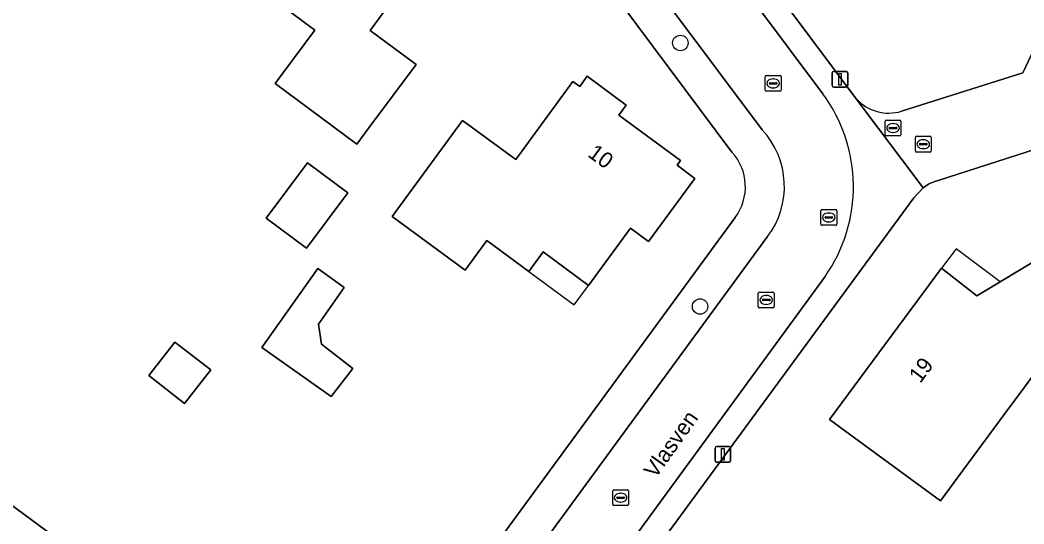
# Model space of a CAD drawing. Extents: x 163426 to 164192, y 380329 to 381641.
# Drawn here: x 163900.5 to 163964.1, y 381467.2 to 381499 of the extents above; entities that cross this region are included whole.
import ezdxf

# ---------------------------------------------------------------- set-up
doc = ezdxf.new("R2010")
doc.units = 0
for name, color, linetype in [('IMGEO_Boom', 7, 'Continuous'), ('IMGEO_Brandkraan', 7, 'Continuous'), ('IMGEO_Erf', 7, 'Continuous'), ('IMGEO_Kolk', 7, 'Continuous'), ('IMGEO_Lichtmast', 7, 'Continuous'), ('IMGEO_Openbare_ruimte_label', 7, 'Continuous'), ('IMGEO_Pand', 7, 'Continuous'), ('IMGEO_Pand_nummerreeks', 7, 'Continuous'), ('IMGEO_Pand_overbouw', 7, 'Continuous'), ('IMGEO_Rijbaan_lokaal_open', 7, 'Continuous'), ('IMGEO_Rioolput', 7, 'Continuous'), ('IMGEO_Voetpad_open', 7, 'Continuous')]:
    doc.layers.add(name, color=color, linetype=linetype)

msp = doc.modelspace()

# ---------------------------------------------------------------- linework, layer by layer
at = {"layer": 'IMGEO_Boom'}
for centre in [(163942.343, 381497.6), (163943.592, 381480.928)]:
    msp.add_circle(centre, 0.489, dxfattribs=at)
at = {"layer": 'IMGEO_Brandkraan'}
for p, q in [((163955.308, 381491.791), (163955.308, 381492.643)), ((163955.383, 381492.717), (163956.235, 381492.717)), ((163955.796, 381492.497), (163955.821, 381492.497)), ((163956.309, 381492.643), (163956.309, 381491.791)), ((163955.567, 381492.211), (163955.567, 381492.223)), ((163956.005, 381492.174), (163955.607, 381492.174)), ((163955.61, 381492.26), (163956.008, 381492.26)), ((163955.819, 381491.937), (163955.794, 381491.937)), ((163956.051, 381492.223), (163956.051, 381492.211)), ((163956.235, 381491.717), (163955.383, 381491.717))]:
    msp.add_line(p, q, dxfattribs=at)
for points in [[(163955.308, 381491.791), (163955.308, 381492.643)], [(163955.383, 381492.717), (163956.235, 381492.717)], [(163956.309, 381492.643), (163956.309, 381491.791)], [(163956.235, 381491.717), (163955.383, 381491.717)]]:
    msp.add_lwpolyline(points, dxfattribs=at)
for centre, radius, start, end in [((163955.385, 381492.641), 0.0765, 91.55205, 178.44795), ((163955.385, 381492.641), 0.0765, 91.55205, 178.44795), ((163956.233, 381492.641), 0.0765, 1.55205, 88.44795), ((163956.233, 381492.641), 0.0765, 1.55205, 88.44795), ((163955.607, 381492.22), 0.0403, 85.87752, 175.75265), ((163955.604, 381492.21), 0.0366, 178.93798, 274.71019), ((163956.008, 381492.217), 0.043, 264.86636, 352.45326), ((163956.012, 381492.222), 0.0386, 1.73085, 96.63898), ((163955.385, 381491.793), 0.0765, 181.55205, 268.44795), ((163955.385, 381491.793), 0.0765, 181.55205, 268.44795), ((163956.233, 381491.793), 0.0765, 271.55205, 358.44795), ((163956.233, 381491.793), 0.0765, 271.55205, 358.44795)]:
    msp.add_arc(centre, radius, start, end, dxfattribs=at)
for centre, major_axis, ratio, start_param, end_param in [((163955.795, 381492.217), (-0.387, 0.002), 0.722429, 4.712389, 7.853982), ((163955.82, 381492.217), (-0.39, 0.002), 0.717154, 1.570796, 4.712389)]:
    msp.add_ellipse(centre, major_axis=major_axis, ratio=ratio, start_param=start_param, end_param=end_param, dxfattribs=at)
at = {"layer": 'IMGEO_Erf'}
for points in [[(163953.286, 381543.004), (163954.146, 381543.102), (163951.022, 381547.253), (163889.992, 381591.979), (163873.013, 381568.677), (163897.023, 381551.086), (163920.072, 381533.954), (163919.988, 381533.796), (163926.644, 381528.624), (163929.374, 381526.297), (163949.04, 381500), (163953.473, 381494.072)], [(163956.341, 381493.279), (163964.025, 381495.72), (163966.052, 381500), (163973.423, 381515.564), (163973.823, 381516.962), (163956.301, 381540.24), (163955.331, 381539.124), (163953.476, 381538.912), (163952.296, 381539.936), (163952.244, 381541.803), (163953.286, 381543.004)], [(163945.603, 381490.701), (163938.652, 381500)], [(163966.142, 381491.311), (163958.654, 381488.897), (163958.444, 381488.837), (163958.241, 381488.759), (163958.045, 381488.662), (163957.859, 381488.549), (163957.713, 381488.443), (163957.115, 381487.812), (163922.572, 381440.757)], [(163915.932, 381445.776), (163945.814, 381486.556)], [(163898.508, 381469.457), (163904.896, 381464.749), (163904.478, 381464.177), (163906.939, 381462.353), (163909.312, 381465.566), (163915.181, 381461.222), (163917.82, 381464.795), (163922.227, 381461.539), (163920.314, 381458.948), (163920.491, 381458.817), (163914.123, 381450.193), (163909.612, 381453.528), (163909.908, 381453.929), (163907.669, 381455.584), (163907.076, 381454.781), (163903.371, 381457.522), (163903.444, 381457.621), (163901.011, 381459.426), (163896.777, 381462.53)]]:
    msp.add_lwpolyline(points, dxfattribs=at)
for points in [[(163915.682, 381505.697), (163914.646, 381506.466), (163917.082, 381509.745), (163919.697, 381507.803), (163921.725, 381510.532), (163928.139, 381505.768), (163923.891, 381500), (163922.699, 381498.381), (163925.61, 381496.237), (163922.621, 381492.23), (163921.857, 381491.206), (163916.704, 381495.034), (163917.187, 381495.684), (163919.215, 381498.413), (163917.079, 381500), (163914.444, 381501.957), (163913.451, 381502.695)], [(163928.553, 381492.704), (163931.924, 381490.233), (163935.542, 381495.169), (163935.975, 381494.854), (163936.439, 381495.492), (163938.917, 381493.663), (163938.456, 381493.035), (163942.359, 381490.168), (163942.135, 381489.872), (163943.263, 381489.018), (163940.332, 381485.035), (163939.192, 381485.874), (163936.535, 381482.264), (163933.658, 381484.381), (163932.751, 381483.149), (163930.103, 381485.098), (163928.72, 381483.219), (163924.095, 381486.623)], [(163916.133, 381486.507), (163918.751, 381490.017), (163921.285, 381488.126), (163918.667, 381484.616)], [(163972.974, 381474.129), (163972.508, 381474.899), (163969.768, 381473.254), (163966.811, 381475.44), (163964.892, 381476.859), (163964.126, 381475.821), (163962.847, 381474.092), (163960.226, 381470.547), (163958.81, 381468.632), (163955.82, 381470.824), (163951.788, 381473.781), (163958.879, 381483.349), (163961.103, 381481.593), (163962.583, 381482.484), (163969.016, 381486.359), (163968.275, 381487.678), (163968.557, 381487.847), (163969.317, 381486.589), (163972.284, 381488.368), (163976.22, 381481.849), (163973.526, 381480.222), (163976.08, 381475.995)], [(163915.857, 381478.336), (163919.395, 381483.321), (163921.072, 381482.131), (163919.427, 381479.813), (163919.627, 381478.538), (163921.611, 381477.001), (163920.237, 381475.227)], [(163910.351, 381478.677), (163912.612, 381476.92), (163910.963, 381474.797), (163908.701, 381476.555)]]:
    msp.add_lwpolyline(points, close=True, dxfattribs=at)
for centre, radius, start, end in [((163955.535, 381495.948), 2.788, 222.29246, 286.79537), ((163943.209, 381488.501), 3.251, 323.24673, 42.58149)]:
    msp.add_arc(centre, radius, start, end, dxfattribs=at)
at = {"layer": 'IMGEO_Kolk'}
for p, q in [((163947.717, 381494.614), (163947.717, 381495.466)), ((163947.792, 381495.54), (163948.644, 381495.54)), ((163947.976, 381495.034), (163947.976, 381495.046)), ((163948.019, 381495.083), (163948.417, 381495.083)), ((163948.205, 381495.32), (163948.23, 381495.32)), ((163948.46, 381495.046), (163948.46, 381495.034)), ((163948.718, 381495.466), (163948.718, 381494.614)), ((163948.644, 381494.54), (163947.792, 381494.54)), ((163948.414, 381494.997), (163948.016, 381494.997)), ((163948.228, 381494.76), (163948.203, 381494.76)), ((163957.218, 381490.769), (163957.218, 381491.621)), ((163957.293, 381491.695), (163958.145, 381491.695)), ((163957.52, 381491.238), (163957.918, 381491.238)), ((163957.706, 381491.475), (163957.731, 381491.475)), ((163958.219, 381491.621), (163958.219, 381490.769)), ((163958.145, 381490.695), (163957.293, 381490.695)), ((163957.477, 381491.189), (163957.477, 381491.201)), ((163957.915, 381491.152), (163957.517, 381491.152)), ((163957.729, 381490.915), (163957.704, 381490.915)), ((163957.961, 381491.201), (163957.961, 381491.189)), ((163947.276, 381480.917), (163947.276, 381481.769)), ((163947.351, 381481.843), (163948.203, 381481.843)), ((163948.277, 381481.769), (163948.277, 381480.917)), ((163947.535, 381481.337), (163947.535, 381481.349)), ((163947.973, 381481.3), (163947.575, 381481.3)), ((163947.578, 381481.386), (163947.976, 381481.386)), ((163947.787, 381481.063), (163947.762, 381481.063)), ((163947.764, 381481.623), (163947.789, 381481.623)), ((163948.019, 381481.349), (163948.019, 381481.337)), ((163948.203, 381480.843), (163947.351, 381480.843)), ((163938.062, 381468.404), (163938.062, 381469.256)), ((163938.137, 381469.33), (163938.989, 381469.33)), ((163938.55, 381469.11), (163938.575, 381469.11)), ((163939.063, 381469.256), (163939.063, 381468.404)), ((163938.321, 381468.824), (163938.321, 381468.836)), ((163938.759, 381468.787), (163938.361, 381468.787)), ((163938.364, 381468.873), (163938.762, 381468.873)), ((163938.573, 381468.55), (163938.548, 381468.55)), ((163938.805, 381468.836), (163938.805, 381468.824)), ((163938.989, 381468.33), (163938.137, 381468.33))]:
    msp.add_line(p, q, dxfattribs=at)
for points in [[(163947.717, 381494.614), (163947.717, 381495.466)], [(163947.792, 381495.54), (163948.644, 381495.54)], [(163948.718, 381495.466), (163948.718, 381494.614)], [(163948.644, 381494.54), (163947.792, 381494.54)], [(163957.218, 381490.769), (163957.218, 381491.621)], [(163957.293, 381491.695), (163958.145, 381491.695)], [(163958.219, 381491.621), (163958.219, 381490.769)], [(163958.145, 381490.695), (163957.293, 381490.695)], [(163947.276, 381480.917), (163947.276, 381481.769)], [(163947.351, 381481.843), (163948.203, 381481.843)], [(163948.277, 381481.769), (163948.277, 381480.917)], [(163948.203, 381480.843), (163947.351, 381480.843)], [(163938.062, 381468.404), (163938.062, 381469.256)], [(163938.137, 381469.33), (163938.989, 381469.33)], [(163939.063, 381469.256), (163939.063, 381468.404)], [(163938.989, 381468.33), (163938.137, 381468.33)]]:
    msp.add_lwpolyline(points, dxfattribs=at)
for centre, radius, start, end in [((163947.794, 381495.464), 0.0765, 91.55205, 178.44795), ((163947.794, 381495.464), 0.0765, 91.55205, 178.44795), ((163948.016, 381495.043), 0.0403, 85.87752, 175.75265), ((163948.421, 381495.045), 0.0386, 1.73085, 96.63898), ((163948.642, 381495.464), 0.0765, 1.55205, 88.44795), ((163948.642, 381495.464), 0.0765, 1.55205, 88.44795), ((163947.794, 381494.616), 0.0765, 181.55205, 268.44795), ((163947.794, 381494.616), 0.0765, 181.55205, 268.44795), ((163948.013, 381495.033), 0.0366, 178.93798, 274.71019), ((163948.417, 381495.04), 0.043, 264.86636, 352.45326), ((163948.642, 381494.616), 0.0765, 271.55205, 358.44795), ((163948.642, 381494.616), 0.0765, 271.55205, 358.44795), ((163957.295, 381491.619), 0.0765, 91.55205, 178.44795), ((163957.295, 381491.619), 0.0765, 91.55205, 178.44795), ((163957.517, 381491.198), 0.0403, 85.87752, 175.75265), ((163957.922, 381491.2), 0.0386, 1.73085, 96.63898), ((163958.143, 381491.619), 0.0765, 1.55205, 88.44795), ((163958.143, 381491.619), 0.0765, 1.55205, 88.44795), ((163957.295, 381490.771), 0.0765, 181.55205, 268.44795), ((163957.295, 381490.771), 0.0765, 181.55205, 268.44795), ((163957.514, 381491.188), 0.0366, 178.93798, 274.71019), ((163957.918, 381491.195), 0.043, 264.86636, 352.45326), ((163958.143, 381490.771), 0.0765, 271.55205, 358.44795), ((163958.143, 381490.771), 0.0765, 271.55205, 358.44795), ((163947.353, 381481.767), 0.0765, 91.55205, 178.44795), ((163947.353, 381481.767), 0.0765, 91.55205, 178.44795), ((163948.201, 381481.767), 0.0765, 1.55205, 88.44795), ((163948.201, 381481.767), 0.0765, 1.55205, 88.44795), ((163947.575, 381481.346), 0.0403, 85.87752, 175.75265), ((163947.572, 381481.336), 0.0366, 178.93798, 274.71019), ((163947.976, 381481.343), 0.043, 264.86636, 352.45326), ((163947.98, 381481.348), 0.0386, 1.73085, 96.63898), ((163947.353, 381480.919), 0.0765, 181.55205, 268.44795), ((163947.353, 381480.919), 0.0765, 181.55205, 268.44795), ((163948.201, 381480.919), 0.0765, 271.55205, 358.44795), ((163948.201, 381480.919), 0.0765, 271.55205, 358.44795), ((163938.139, 381469.254), 0.0765, 91.55205, 178.44795), ((163938.139, 381469.254), 0.0765, 91.55205, 178.44795), ((163938.987, 381469.254), 0.0765, 1.55205, 88.44795), ((163938.987, 381469.254), 0.0765, 1.55205, 88.44795), ((163938.139, 381468.406), 0.0765, 181.55205, 268.44795), ((163938.139, 381468.406), 0.0765, 181.55205, 268.44795), ((163938.361, 381468.833), 0.0403, 85.87752, 175.75265), ((163938.358, 381468.823), 0.0366, 178.93798, 274.71019), ((163938.762, 381468.83), 0.043, 264.86636, 352.45326), ((163938.766, 381468.835), 0.0386, 1.73085, 96.63898), ((163938.987, 381468.406), 0.0765, 271.55205, 358.44795), ((163938.987, 381468.406), 0.0765, 271.55205, 358.44795)]:
    msp.add_arc(centre, radius, start, end, dxfattribs=at)
for centre, major_axis, ratio, start_param, end_param in [((163948.204, 381495.04), (-0.387, 0.002), 0.722429, 4.712389, 7.853982), ((163948.229, 381495.04), (-0.39, 0.002), 0.717154, 1.570796, 4.712389), ((163957.705, 381491.195), (-0.387, 0.002), 0.722429, 4.712389, 7.853982), ((163957.73, 381491.195), (-0.39, 0.002), 0.717154, 1.570796, 4.712389), ((163947.763, 381481.343), (-0.387, 0.002), 0.722429, 4.712389, 7.853982), ((163947.788, 381481.343), (-0.39, 0.002), 0.717154, 1.570796, 4.712389), ((163938.549, 381468.83), (-0.387, 0.002), 0.722429, 4.712389, 7.853982), ((163938.574, 381468.83), (-0.39, 0.002), 0.717154, 1.570796, 4.712389)]:
    msp.add_ellipse(centre, major_axis=major_axis, ratio=ratio, start_param=start_param, end_param=end_param, dxfattribs=at)
at = {"layer": 'IMGEO_Lichtmast'}
for p, q in [((163951.952, 381494.9), (163951.952, 381495.7)), ((163951.952, 381495.7), (163951.952, 381494.9)), ((163952.052, 381495.8), (163952.842, 381495.8)), ((163952.842, 381495.8), (163952.052, 381495.8)), ((163952.942, 381495.7), (163952.942, 381494.9)), ((163952.942, 381494.9), (163952.942, 381495.7)), ((163952.842, 381494.8), (163952.052, 381494.8)), ((163952.052, 381494.8), (163952.842, 381494.8)), ((163944.537, 381471.172), (163944.537, 381471.972)), ((163944.537, 381471.972), (163944.537, 381471.172)), ((163944.637, 381472.072), (163945.427, 381472.072)), ((163945.427, 381472.072), (163944.637, 381472.072)), ((163945.527, 381471.972), (163945.527, 381471.172)), ((163945.527, 381471.172), (163945.527, 381471.972)), ((163945.427, 381471.072), (163944.637, 381471.072)), ((163944.637, 381471.072), (163945.427, 381471.072))]:
    msp.add_line(p, q, dxfattribs=at)
for points in [[(163952.372, 381495.675), (163952.522, 381495.675), (163952.522, 381494.925), (163952.372, 381494.925), (163952.372, 381495.675)], [(163944.957, 381471.947), (163945.107, 381471.947), (163945.107, 381471.197), (163944.957, 381471.197), (163944.957, 381471.947)]]:
    msp.add_lwpolyline(points, dxfattribs=at)
for centre, start, end in [((163952.052, 381495.7), 90, 180), ((163952.052, 381495.7), 90, 180), ((163952.842, 381495.7), 0, 90), ((163952.842, 381495.7), 360, 90), ((163952.052, 381494.9), 180, 270), ((163952.052, 381494.9), 180, 270), ((163952.842, 381494.9), 270, 0), ((163952.842, 381494.9), 270, 0), ((163944.637, 381471.972), 90, 180), ((163944.637, 381471.972), 90, 180), ((163945.427, 381471.972), 0, 90), ((163945.427, 381471.972), 360, 90), ((163944.637, 381471.172), 180, 270), ((163944.637, 381471.172), 180, 270), ((163945.427, 381471.172), 270, 0), ((163945.427, 381471.172), 270, 0)]:
    msp.add_arc(centre, 0.1, start, end, dxfattribs=at)
at = {"layer": 'IMGEO_Pand'}
for points in [[(163919.697, 381507.803), (163917.082, 381509.745), (163914.646, 381506.466), (163915.682, 381505.697), (163913.451, 381502.695), (163914.444, 381501.957), (163917.079, 381500), (163919.215, 381498.413), (163917.187, 381495.684), (163916.704, 381495.034), (163921.857, 381491.206), (163922.621, 381492.23), (163925.61, 381496.237), (163922.699, 381498.381), (163923.891, 381500), (163928.139, 381505.768), (163921.725, 381510.532)], [(163943.263, 381489.018), (163942.135, 381489.872), (163942.359, 381490.168), (163938.456, 381493.035), (163938.917, 381493.663), (163936.439, 381495.492), (163935.975, 381494.854), (163935.542, 381495.169), (163931.924, 381490.233), (163928.553, 381492.704), (163924.095, 381486.623), (163928.72, 381483.219), (163930.103, 381485.098), (163932.751, 381483.149), (163933.658, 381484.381), (163936.535, 381482.264), (163939.192, 381485.874), (163940.332, 381485.035)], [(163916.133, 381486.507), (163918.667, 381484.616), (163921.285, 381488.126), (163918.751, 381490.017)], [(163973.261, 381480.062), (163969.317, 381486.589), (163968.557, 381487.847), (163968.275, 381487.678), (163969.016, 381486.359), (163962.583, 381482.484), (163961.103, 381481.593), (163958.879, 381483.349), (163951.788, 381473.781), (163955.82, 381470.824), (163958.81, 381468.632), (163960.226, 381470.547), (163962.847, 381474.092), (163964.126, 381475.821), (163964.892, 381476.859), (163966.811, 381475.44), (163969.768, 381473.254), (163972.508, 381474.899), (163972.974, 381474.129), (163976.08, 381475.995), (163973.526, 381480.222)], [(163915.857, 381478.336), (163920.237, 381475.227), (163921.611, 381477.001), (163919.627, 381478.538), (163919.427, 381479.813), (163921.072, 381482.131), (163919.395, 381483.321)], [(163908.701, 381476.555), (163910.963, 381474.797), (163912.612, 381476.92), (163910.351, 381478.677)], [(163901.011, 381459.426), (163902.545, 381461.527), (163904.478, 381464.177), (163904.896, 381464.749), (163898.508, 381469.457), (163899.781, 381471.185), (163894.148, 381475.336), (163890.658, 381470.59), (163887.695, 381466.561), (163893.327, 381462.414), (163895.897, 381465.874), (163898.065, 381464.264), (163896.777, 381462.53)]]:
    msp.add_lwpolyline(points, close=True, dxfattribs=at)
at = {"layer": 'IMGEO_Pand_overbouw'}
for points in [[(163933.658, 381484.381), (163932.751, 381483.149), (163935.628, 381481.032), (163936.535, 381482.264)], [(163958.879, 381483.349), (163961.103, 381481.593), (163962.583, 381482.484), (163959.792, 381484.585)]]:
    msp.add_lwpolyline(points, close=True, dxfattribs=at)
at = {"layer": 'IMGEO_Rijbaan_lokaal_open'}
for points in [[(163951.366, 381494.382), (163947.161, 381500), (163927.116, 381526.78), (163906.237, 381542.417)], [(163903.754, 381538.74), (163923.926, 381523.619), (163941.609, 381500), (163947.52, 381492.105)], [(163947.865, 381485.345), (163917.821, 381444.337)], [(163921.375, 381441.64), (163951.508, 381482.822)]]:
    msp.add_lwpolyline(points, dxfattribs=at)
for centre, radius, start, end in [((163943.386, 381488.503), 9.911, 325.02746, 36.38008), ((163943.67, 381488.52), 5.261, 322.88302, 42.96015)]:
    msp.add_arc(centre, radius, start, end, dxfattribs=at)
at = {"layer": 'IMGEO_Rioolput'}
for p, q in [((163951.241, 381486.136), (163951.241, 381486.988)), ((163951.316, 381487.062), (163952.168, 381487.062)), ((163951.729, 381486.842), (163951.754, 381486.842)), ((163952.242, 381486.988), (163952.242, 381486.136)), ((163951.5, 381486.556), (163951.5, 381486.568)), ((163951.938, 381486.519), (163951.54, 381486.519)), ((163951.543, 381486.605), (163951.941, 381486.605)), ((163951.752, 381486.282), (163951.727, 381486.282)), ((163951.984, 381486.568), (163951.984, 381486.556)), ((163952.168, 381486.062), (163951.316, 381486.062))]:
    msp.add_line(p, q, dxfattribs=at)
for points in [[(163951.241, 381486.136), (163951.241, 381486.988)], [(163951.316, 381487.062), (163952.168, 381487.062)], [(163952.242, 381486.988), (163952.242, 381486.136)], [(163952.168, 381486.062), (163951.316, 381486.062)]]:
    msp.add_lwpolyline(points, dxfattribs=at)
for centre, radius, start, end in [((163951.318, 381486.986), 0.0765, 91.55205, 178.44795), ((163951.318, 381486.986), 0.0765, 91.55205, 178.44795), ((163952.166, 381486.986), 0.0765, 1.55205, 88.44795), ((163952.166, 381486.986), 0.0765, 1.55205, 88.44795), ((163951.54, 381486.565), 0.0403, 85.87752, 175.75265), ((163951.537, 381486.555), 0.0366, 178.93798, 274.71019), ((163951.941, 381486.562), 0.043, 264.86636, 352.45326), ((163951.945, 381486.567), 0.0386, 1.73085, 96.63898), ((163951.318, 381486.138), 0.0765, 181.55205, 268.44795), ((163951.318, 381486.138), 0.0765, 181.55205, 268.44795), ((163952.166, 381486.138), 0.0765, 271.55205, 358.44795), ((163952.166, 381486.138), 0.0765, 271.55205, 358.44795)]:
    msp.add_arc(centre, radius, start, end, dxfattribs=at)
for centre, major_axis, ratio, start_param, end_param in [((163951.728, 381486.562), (-0.387, 0.002), 0.722429, 4.712389, 7.853982), ((163951.753, 381486.562), (-0.39, 0.002), 0.717154, 1.570796, 4.712389)]:
    msp.add_ellipse(centre, major_axis=major_axis, ratio=ratio, start_param=start_param, end_param=end_param, dxfattribs=at)
at = {"layer": 'IMGEO_Voetpad_open'}
for points in [[(163906.237, 381542.417), (163927.116, 381526.78), (163947.161, 381500), (163951.366, 381494.382)], [(163947.52, 381492.105), (163941.609, 381500), (163923.926, 381523.619), (163903.754, 381538.74)], [(163902.379, 381536.794), (163922.256, 381521.933), (163938.652, 381500), (163945.603, 381490.701)], [(163922.572, 381440.757), (163957.115, 381487.812), (163957.713, 381488.443), (163953.473, 381494.072), (163949.04, 381500)], [(163966.052, 381500), (163964.025, 381495.72), (163956.341, 381493.279)], [(163953.473, 381494.072), (163957.713, 381488.443), (163957.859, 381488.549), (163958.045, 381488.662), (163958.241, 381488.759), (163958.444, 381488.837), (163958.654, 381488.897), (163966.142, 381491.311)], [(163945.814, 381486.556), (163915.932, 381445.776)], [(163917.821, 381444.337), (163947.865, 381485.345)], [(163951.508, 381482.822), (163921.375, 381441.64)]]:
    msp.add_lwpolyline(points, dxfattribs=at)
for centre, radius, start, end in [((163943.386, 381488.503), 9.911, 325.02746, 36.38008), ((163955.535, 381495.948), 2.788, 222.29246, 286.79537), ((163943.67, 381488.52), 5.261, 322.88302, 42.96015), ((163943.209, 381488.501), 3.251, 323.24673, 42.58149)]:
    msp.add_arc(centre, radius, start, end, dxfattribs=at)

# ---------------------------------------------------------------- texts
at = {"layer": 'IMGEO_Openbare_ruimte_label'}
msp.add_text('Vlasven', height=1, rotation=54.5622, dxfattribs=at).set_placement((163940.77, 381469.998))
at = {"layer": 'IMGEO_Pand_nummerreeks'}
for s, rotation, p in [('10', 323.70312, (163936.42, 381490.46)), ('19', 53.45726, (163957.53, 381476.021))]:
    msp.add_text(s, height=1, rotation=rotation, dxfattribs=at).set_placement(p)

doc.saveas('drawing.dxf')
